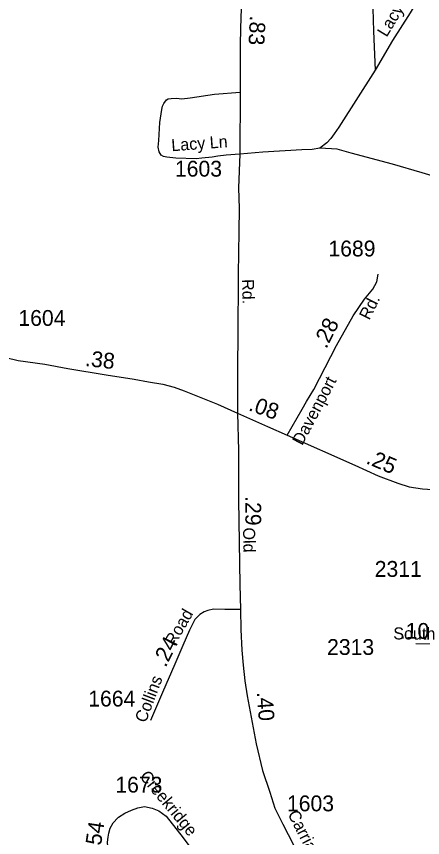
# Model space of a CAD drawing. Extents: x 2220236 to 2384410, y 720751 to 894131.
# Drawn here: x 2322015 to 2325222, y 820637 to 827117 of the extents above; entities that cross this region are included whole.
import ezdxf

# ---------------------------------------------------------------- set-up
doc = ezdxf.new("R2010")
doc.units = 0
doc.layers.add('Default', color=7, linetype='Continuous')

msp = doc.modelspace()

# ---------------------------------------------------------------- linework, layer by layer
at = {"layer": 'Default'}
msp.add_line((2325169.2, 822167.3), (2325385.8, 822166), dxfattribs=at)
for points in [[(2323953.6, 828339.1), (2323873.4, 827914.8), (2323827.2, 827649.5), (2323808.2, 827525.8), (2323802, 827459.1), (2323787.1, 827113.6), (2323782.3, 826905.5), (2323781.1, 826699.9), (2323781.6, 826519.2), (2323778.2, 826030.9), (2323769.2, 825764), (2323773, 825602.1), (2323770.1, 825418.9), (2323764.6, 825084.2), (2323765.3, 824949.6), (2323762.5, 824716.3), (2323759.6, 824240.5), (2323759.9, 823986.6)], [(2324825.6, 827540.7), (2324826.4, 827270.9), (2324833.5, 827001), (2324846.6, 826693.3)], [(2325343.7, 827512.3), (2325261.2, 827377.5), (2325123.7, 827146), (2324984.1, 826926.6), (2324846.6, 826693.3)], [(2324846.6, 826693.3), (2324559.7, 826242.3), (2324524.2, 826190.1), (2324497.3, 826153.4), (2324464.7, 826120.7), (2324410.3, 826077.2)], [(2323778.2, 826030.9), (2323671.5, 826021.4), (2323605.6, 826014.6), (2323560.1, 826007.8), (2323478.9, 825998.8), (2323432.9, 825992.3), (2323274.8, 825998.7), (2323202.9, 826005.9), (2323176.8, 826011.5), (2323158.6, 826021.3), (2323142.4, 826047.3), (2323134, 826085.1), (2323139.5, 826137.2), (2323148, 826281.2), (2323162.8, 826383.2), (2323168.6, 826409.3), (2323178.3, 826429.5), (2323199.9, 826459.6), (2323213.8, 826467.7), (2323237.9, 826469.9), (2323279.8, 826472.5), (2323319.9, 826466.9), (2323387.7, 826475.7), (2323577.8, 826504.3), (2323781.6, 826519.2)], [(2324410.3, 826077.2), (2324349.2, 826067.7), (2324269.6, 826064.9), (2323960.4, 826045.9), (2323778.2, 826030.9)], [(2325463.1, 825700.3), (2325454, 825752), (2325448.2, 825776.1), (2325442.2, 825790.1), (2325428, 825805.9), (2325422, 825817.9), (2325409.9, 825825.6), (2325219.3, 825883.6), (2324984.7, 825951), (2324659.1, 826039.1), (2324546.3, 826069), (2324410.3, 826077.2)], [(2324152.1, 823812.5), (2324231.6, 823949.9), (2324272.4, 824016.5), (2324305, 824077.7), (2324362.1, 824174.3), (2324543.4, 824519.1), (2324674.7, 824753.7), (2324763.7, 824887), (2324829, 824964.6), (2324860.3, 825023.1), (2324872.5, 825084.3)], [(2321820.7, 824452.9), (2322029.5, 824402.8), (2322238.8, 824372.1), (2322421.7, 824338.9), (2322723.4, 824288.6), (2322945.7, 824254.6), (2323057.1, 824234.2), (2323171.3, 824213.8), (2323259.7, 824192), (2323340.6, 824163.4), (2323601.5, 824056), (2323759.9, 823986.6)], [(2323759.9, 823986.6), (2323767.6, 823692.8), (2323767.7, 823303.1), (2323778.9, 822633.5), (2323783.7, 822435.7)], [(2323759.9, 823986.6), (2323997.8, 823880.5), (2324152.1, 823812.5)], [(2324152.1, 823812.5), (2324686.9, 823575.8), (2324872.5, 823492.5), (2325027.4, 823434), (2325117.2, 823405.5), (2325220.5, 823389.2), (2325379.5, 823378.3)], [(2323783.7, 822435.7), (2323660, 822437), (2323571.6, 822439.8), (2323526.8, 822430.2), (2323496.9, 822418), (2323464.3, 822397.6), (2323424, 822357.2), (2323382.7, 822272.5), (2323328.3, 822152.8), (2323265.8, 822004.5), (2323167.9, 821782.8), (2323072.8, 821561.1)], [(2323783.7, 822435.7), (2323786.7, 822277.7), (2323795.2, 822114.7), (2323806.1, 821996.4), (2323817.7, 821872.6), (2323837.4, 821755.6), (2323907.4, 821376.1), (2323956.7, 821166), (2324015.5, 820995.3), (2324056.2, 820868.8), (2324117.2, 820743.8), (2324288.1, 820417)], [(2322820.5, 820797.9), (2322870.3, 820830), (2322924.3, 820853.8), (2322974.3, 820872), (2323025.7, 820880.9), (2323086, 820869.7), (2323140.2, 820847.7), (2323196.8, 820804.6), (2323330.3, 820634.5), (2323728.6, 820103.6)], [(2323223.5, 819987.8), (2323083.2, 820026.7), (2323008.8, 820053.2), (2322972.4, 820096.2), (2322767.5, 820455.1), (2322745.1, 820524.4), (2322736.9, 820566.7), (2322734.2, 820600.6), (2322739.1, 820640.3), (2322743.3, 820670.4), (2322755.1, 820710.6), (2322777.7, 820752), (2322815.4, 820793.3), (2322820.5, 820797.9)]]:
    msp.add_lwpolyline(points, dxfattribs=at)

# ---------------------------------------------------------------- texts
for s, height, rotation, p in [('Lacy Ln', 95, 58.68747, (2324937.8, 826948.2)), ('.83', 125, 267.07383, (2323859, 827125.1)), ('Lacy Ln', 95, 4.07712, (2323241.3, 826053)), ('Rd.', 95, 271.62755, (2323795.5, 825043)), ('Rd.', 95, 63.41044, (2324800.9, 824714.9)), ('.28', 125, 63.48763, (2324462, 824489.1)), ('.38', 125, 353.66514, (2322553.6, 824359.1)), ('Davenport', 95, 62.14045, (2324271.3, 823725.7)), ('.08', 125, 340.40168, (2323840.8, 824010)), ('.25', 125, 337.05866, (2324768.6, 823592.5)), ('.29', 125, 270.0285, (2323822.4, 823331.3)), ('Old', 95, 270.95833, (2323804.1, 823083.2)), ('Road', 95, 60.07034, (2323262.8, 822142.9)), ('South', 95, 359.64717, (2324990.4, 822200.8)), ('.10', 125, 359.46912, (2325041.3, 822206.7)), ('.24', 125, 63.48763, (2323193.4, 821974.1)), ('Collins', 95, 69.22614, (2323035.6, 821537)), ('.40', 125, 274.16268, (2323912.2, 821784.6)), ('Creekridge', 95, 309.64418, (2322983, 821117.4)), ('Carriage', 95, 297.20075, (2324154.1, 820823.5)), ('.54', 125, 81.50237, (2322676.1, 820524.8))]:
    msp.add_text(s, height=height, rotation=rotation, dxfattribs=at).set_placement(p)
for s, p in [('1603', (2323266.4, 825852.9)), ('1689', (2324478.5, 825223.1)), ('1604', (2322030.3, 824675.1)), ('2311', (2324843.9, 822694.5)), ('2313', (2324467.7, 822078.4)), ('1664', (2322581.9, 821671.2)), ('1673', (2322795.8, 820991.9)), ('1603', (2324150.9, 820844.2))]:
    msp.add_text(s, height=125, dxfattribs=at).set_placement(p)

doc.saveas('drawing.dxf')
